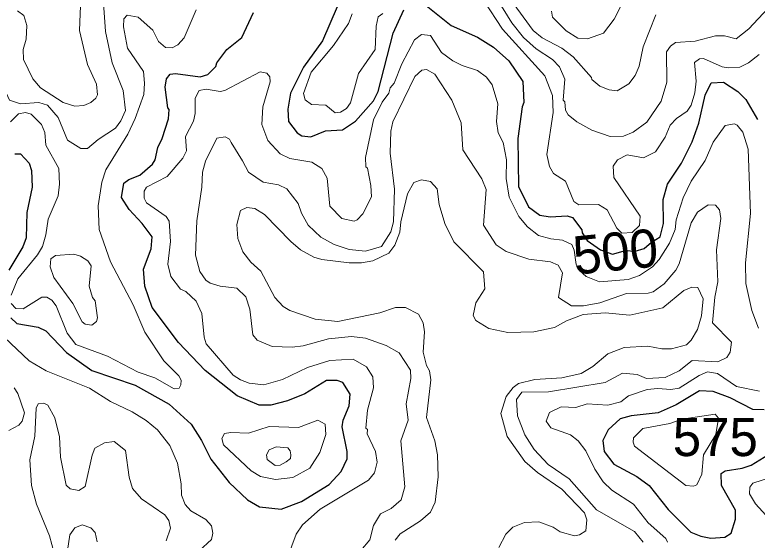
# Model space of a CAD drawing. Extents: x 763.2 to 816.8, y 7896.5 to 7952.7.
# Drawn here: x 771.584 to 774.699, y 7907.777 to 7909.984 of the extents above; entities that cross this region are included whole.
import ezdxf
from ezdxf.enums import TextEntityAlignment as Align

# ---------------------------------------------------------------- set-up
doc = ezdxf.new("R2010")
doc.units = 0
doc.header["$LTSCALE"] = 0.064
doc.layers.add('1', color=7, linetype='Continuous', lineweight=25)
doc.layers.add('2', color=7, linetype='Continuous', lineweight=13)
doc.layers.add('21', color=7, linetype='Continuous')
doc.layers.add('61', color=7, linetype='Continuous')

msp = doc.modelspace()

# ---------------------------------------------------------------- linework, layer by layer
at = {"layer": '1'}
for points in [[(772.9368, 7910.0181), (772.8748, 7909.875), (772.7957, 7909.764), (772.7402, 7909.6547), (772.73, 7909.5882), (772.7318, 7909.5357), (772.7688, 7909.4886), (772.7876, 7909.4751), (772.8261, 7909.4718), (772.8868, 7909.4963), (772.9582, 7909.5014), (773.0136, 7909.5369), (773.0888, 7909.623), (773.1081, 7909.6613), (773.172, 7909.9071), (773.2162, 7910.005)], [(773.2952, 7910.0349), (773.4146, 7909.9388), (773.5253, 7909.8898), (773.5927, 7909.8478), (773.6563, 7909.7906), (773.7155, 7909.7036), (773.7194, 7909.6154), (773.7122, 7909.5977), (773.6947, 7909.465), (773.6979, 7909.2627), (773.7397, 7909.1772), (773.7869, 7909.1426), (773.8302, 7909.1347), (773.9017, 7909.1394), (773.9235, 7909.1325), (773.9634, 7909.0811), (773.9649, 7909.0677), (773.9849, 7909.0362), (774.0408, 7908.9968), (774.0912, 7908.9782), (774.147, 7908.9941), (774.1868, 7908.9915), (774.224, 7909.0021), (774.2559, 7909.0287), (774.2912, 7909.0517), (774.3052, 7909.1078), (774.3045, 7909.2078), (774.3222, 7909.272), (774.381, 7909.3608)], [(772.0638, 7909.1661), (772.0315, 7909.2167), (772.0418, 7909.2773), (772.0624, 7909.2928), (772.1084, 7909.3099), (772.1617, 7909.3569), (772.1729, 7909.3753), (772.1845, 7909.4272), (772.2026, 7909.4641), (772.2286, 7909.5471), (772.2319, 7909.5868), (772.2255, 7909.5939), (772.214, 7909.6803), (772.2199, 7909.7156), (772.2362, 7909.7345), (772.2576, 7909.7377), (772.3618, 7909.7231), (772.3935, 7909.7335), (772.427, 7909.767), (772.4312, 7909.7821), (772.4727, 7909.8385), (772.536, 7909.8881), (772.5846, 7909.9934)], [(774.381, 7909.3608), (774.4262, 7909.451), (774.4538, 7909.5292), (774.48, 7909.6467), (774.5057, 7909.6982), (774.5572, 7909.7008)], [(774.5572, 7909.7008), (774.6182, 7909.6622), (774.6512, 7909.6276), (774.7006, 7909.5448)], [(771.5831, 7909.4), (771.6079, 7909.4001), (771.6434, 7909.3613), (771.6536, 7909.3302), (771.6567, 7909.2603), (771.6341, 7909.1542), (771.6307, 7909.0476), (771.6168, 7909.0091), (771.5582, 7908.9111)], [(772.1287, 7908.8447), (772.1236, 7908.916), (772.1563, 7909.0007), (772.1594, 7909.0507), (772.1174, 7909.1077), (772.0638, 7909.1661)], [(771.5664, 7908.7109), (771.5923, 7908.6867), (771.6823, 7908.6712), (771.7144, 7908.6571), (771.8003, 7908.5655), (771.9073, 7908.4903), (772.0889, 7908.4288), (772.2319, 7908.349), (772.3234, 7908.2642), (772.3667, 7908.1962), (772.4069, 7908.1173), (772.483, 7908.0195), (772.5599, 7907.9471), (772.61, 7907.917), (772.7017, 7907.9076), (772.7874, 7907.94), (772.9028, 7908.0112), (772.9529, 7908.0658), (772.9779, 7908.1182), (772.9778, 7908.1493), (772.9569, 7908.253), (772.9619, 7908.2815), (772.987, 7908.3419), (772.9913, 7908.3902), (772.9607, 7908.4396), (772.937, 7908.4475), (772.8915, 7908.4475), (772.8006, 7908.3919), (772.7283, 7908.3623), (772.6576, 7908.3445), (772.6089, 7908.3442), (772.5169, 7908.3833), (772.3821, 7908.4899), (772.2708, 7908.6078), (772.1601, 7908.7545), (772.1287, 7908.8447)], [(774.7283, 7908.3245), (774.6809, 7908.3266), (774.5853, 7908.3753), (774.5137, 7908.4014), (774.4565, 7908.4046), (774.3594, 7908.3454), (774.2836, 7908.3117), (774.1705, 7908.2995), (774.1241, 7908.2867), (774.0737, 7908.2403), (774.0513, 7908.1963), (774.0567, 7908.1496), (774.0968, 7908.0967), (774.1942, 7908.045), (774.2457, 7908.0065), (774.3257, 7907.9054), (774.4198, 7907.8114), (774.462, 7907.7935), (774.504, 7907.7855), (774.5632, 7907.7903), (774.5892, 7907.8061), (774.6081, 7907.8652), (774.6078, 7907.9027), (774.5496, 7908.0066), (774.5472, 7908.0573), (774.564, 7908.0684), (774.6353, 7908.0798), (774.6734, 7908.0925), (774.7458, 7908.1367)]]:
    msp.add_lwpolyline(points, dxfattribs=at)
at = {"layer": '2'}
for points in [[(772.0382, 7909.6664), (771.9919, 7909.7829), (771.964, 7909.9143), (771.9559, 7910.0327), (771.9592, 7910.0785), (771.9673, 7910.0855)], [(771.8606, 7910.0583), (771.8557, 7909.9176), (771.8887, 7909.775), (771.9265, 7909.6921), (771.93, 7909.6485), (771.9236, 7909.6332), (771.903, 7909.616), (771.8737, 7909.6032), (771.8349, 7909.5998), (771.7862, 7909.6156), (771.6918, 7909.6766), (771.6594, 7909.7144), (771.6206, 7909.796), (771.619, 7909.8384), (771.632, 7909.8815), (771.6338, 7909.9392), (771.621, 7909.9816), (771.5944, 7910.0005)], [(773.6084, 7910.0505), (773.6688, 7909.9509), (773.7182, 7909.8885), (773.7713, 7909.8418), (773.8402, 7909.7957), (773.8688, 7909.7657), (773.8917, 7909.7138), (773.8853, 7909.6254), (773.8918, 7909.6181), (773.8947, 7909.5831), (773.906, 7909.5642), (773.942, 7909.5338), (774.0048, 7909.4991), (774.0825, 7909.4733), (774.1377, 7909.4748), (774.1788, 7909.491), (774.2357, 7909.5328), (774.2962, 7909.6219), (774.3191, 7909.7007), (774.3188, 7909.8279), (774.3356, 7909.8528), (774.356, 7909.8676), (774.4388, 7909.8728), (774.524, 7909.896), (774.5611, 7909.8955), (774.6114, 7909.8827), (774.6641, 7909.9252), (774.7436, 7910.0111)], [(774.2732, 7909.9843), (774.2211, 7909.8493), (774.2036, 7909.7677), (774.1868, 7909.7284), (774.1598, 7909.6936), (774.1107, 7909.664), (774.0782, 7909.6683), (774.0393, 7909.6845), (774.0047, 7909.7125), (774.0032, 7909.7211), (773.9267, 7909.8075), (773.8786, 7909.8445), (773.796, 7909.8877), (773.7593, 7909.9181), (773.664, 7910.0496)], [(773.8361, 7909.9998), (773.8405, 7909.9746), (773.8971, 7909.9164), (773.9463, 7909.886), (773.9863, 7909.8826), (774.0536, 7909.9066), (774.0985, 7909.9657), (774.1388, 7910.0457)], [(773.5532, 7910.0418), (773.6306, 7909.9236), (773.808, 7909.7274), (773.8406, 7909.6445), (773.8427, 7909.5732), (773.8164, 7909.397), (773.8268, 7909.3471), (773.8446, 7909.3169), (773.8949, 7909.2856), (773.9302, 7909.2004), (773.9506, 7909.1857), (774.0331, 7909.187), (774.0687, 7909.1644), (774.1097, 7909.0882), (774.1309, 7909.0672), (774.1739, 7909.0689), (774.2051, 7909.0984), (774.2073, 7909.1388), (774.098, 7909.3009), (774.0942, 7909.3477), (774.1123, 7909.3748), (774.1529, 7909.3959), (774.2213, 7909.3832), (774.2724, 7909.4084), (774.3124, 7909.47), (774.3336, 7909.5211), (774.3602, 7909.5488)], [(771.3847, 7910.0054), (771.4533, 7909.9508), (771.5022, 7909.8945), (771.5216, 7909.8157), (771.5204, 7909.7731), (771.5316, 7909.7303), (771.5351, 7909.6843), (771.5612, 7909.6252), (771.6082, 7909.6097), (771.6849, 7909.6161), (771.7202, 7909.6047), (771.765, 7909.5522), (771.8048, 7909.457), (771.8614, 7909.4225), (771.8889, 7909.4225), (771.9329, 7909.4599), (772.0055, 7909.5083), (772.028, 7909.539), (772.0478, 7909.5815), (772.0382, 7909.6664)], [(772.2097, 7908.531), (772.1289, 7908.651), (772.0809, 7908.7659), (771.9857, 7908.9467), (771.9378, 7909.0828), (771.9329, 7909.1822), (771.9488, 7909.2813), (771.9662, 7909.3325), (772.0577, 7909.4832), (772.0889, 7909.5489), (772.1253, 7909.6488), (772.1284, 7909.6967), (772.1233, 7909.7459), (772.0565, 7909.844), (772.0397, 7909.9341), (772.041, 7909.9677), (772.0557, 7909.9826), (772.1014, 7909.9736), (772.1624, 7909.919), (772.1866, 7909.8723), (772.2165, 7909.8473), (772.2442, 7909.846), (772.2673, 7909.8579), (772.2939, 7909.8869), (772.3452, 7910.005)], [(772.9996, 7909.9888), (772.9836, 7909.948), (772.9215, 7909.8558), (772.8269, 7909.7427), (772.7948, 7909.6532), (772.8018, 7909.6271), (772.8282, 7909.6067), (772.8891, 7909.6042), (772.9284, 7909.5723), (772.9504, 7909.5747), (772.9752, 7909.5905), (772.9921, 7909.6138), (773.0264, 7909.7375), (773.0962, 7909.8386), (773.0997, 7909.9359), (773.1091, 7909.9757), (773.1283, 7909.9902)], [(774.7039, 7908.668), (774.6769, 7908.7416), (774.6512, 7908.8554), (774.6495, 7908.9422), (774.6707, 7909.1492), (774.6609, 7909.4199), (774.6386, 7909.4908), (774.6149, 7909.5209), (774.6035, 7909.5257), (774.5649, 7909.5187), (774.5144, 7909.4496), (774.4801, 7909.3714), (774.4214, 7909.2848), (774.3877, 7909.2153), (774.3588, 7909.1222), (774.355, 7909.0817), (774.3312, 7909.0243), (774.2875, 7908.9568), (774.2594, 7908.9255), (774.2057, 7908.8892), (774.158, 7908.8719), (774.0369, 7908.8621), (773.9813, 7908.8846), (773.9513, 7908.911), (773.9392, 7908.9356), (773.9309, 7908.9948), (773.9216, 7909.019), (773.8826, 7909.0373), (773.8326, 7909.0427), (773.7813, 7909.0569), (773.7344, 7909.0934), (773.6984, 7909.1374), (773.6584, 7909.2175), (773.6455, 7909.2958), (773.6467, 7909.3753), (773.6328, 7909.4481), (773.6123, 7909.4877), (773.6043, 7909.5363), (773.6108, 7909.6102), (773.5863, 7909.6895), (773.5635, 7909.7225), (773.5259, 7909.7505), (773.4607, 7909.771), (773.4219, 7909.7904), (773.3737, 7909.8257), (773.3287, 7909.8974), (773.2897, 7909.9007), (773.261, 7909.8785), (773.2079, 7909.7783), (773.1755, 7909.6975), (773.1592, 7909.6772), (773.1526, 7909.6551), (773.1255, 7909.6165), (773.0884, 7909.5429), (773.0554, 7909.3844), (773.057, 7909.3459), (773.0634, 7909.3393), (773.0781, 7909.2668), (773.0799, 7909.2195), (773.0442, 7909.1484), (773.021, 7909.1222), (773.0074, 7909.1168), (772.9566, 7909.1277), (772.9062, 7909.1804), (772.8943, 7909.2984), (772.8716, 7909.3381), (772.8303, 7909.3646), (772.7371, 7909.3805), (772.6976, 7909.3998), (772.6453, 7909.4554), (772.6198, 7909.5233), (772.6246, 7909.598), (772.6557, 7909.7027), (772.6543, 7909.7229), (772.6415, 7909.7384), (772.6138, 7909.7442), (772.4653, 7909.6656), (772.4452, 7909.6624), (772.3871, 7909.6719), (772.3571, 7909.6667), (772.3406, 7909.6333), (772.3404, 7909.5692), (772.3332, 7909.5374), (772.2996, 7909.4732), (772.3042, 7909.4123), (772.2893, 7909.3815), (772.223, 7909.305), (772.1364, 7909.2602), (772.127, 7909.2426), (772.1269, 7909.2141), (772.1365, 7909.1945), (772.2182, 7909.1367), (772.2311, 7909.1178)], [(774.4355, 7909.7835), (774.4567, 7909.7997), (774.4743, 7909.8), (774.5515, 7909.7657), (774.5766, 7909.7608), (774.6255, 7909.7643), (774.6628, 7909.7819), (774.7073, 7909.8171)], [(774.3602, 7909.5488), (774.405, 7909.5789), (774.4217, 7909.6043), (774.4371, 7909.6567), (774.4422, 7909.7053), (774.4355, 7909.7835)], [(772.9964, 7908.6333), (772.8999, 7908.6235), (772.794, 7908.594), (772.748, 7908.5874), (772.6631, 7908.5902), (772.6013, 7908.6176), (772.5819, 7908.6398), (772.5703, 7908.7475), (772.5538, 7908.7993), (772.516, 7908.8354), (772.4449, 7908.8439), (772.404, 7908.8566), (772.3856, 7908.8695), (772.3597, 7908.9056), (772.3421, 7908.9744), (772.3468, 7909.1192), (772.3684, 7909.2602), (772.3718, 7909.3227), (772.3836, 7909.3695), (772.4308, 7909.4663), (772.4657, 7909.4715), (772.4848, 7909.4613), (772.4917, 7909.4472), (772.5388, 7909.3703), (772.5641, 7909.3224), (772.6262, 7909.2809), (772.6902, 7909.2692), (772.7247, 7909.2528), (772.7722, 7909.1911), (772.7861, 7909.1505), (772.8144, 7909.1006), (772.868, 7909.0493), (772.9232, 7909.0196), (772.9861, 7908.998), (773.0552, 7908.9918), (773.1224, 7909.0101), (773.162, 7909.0723), (773.1722, 7909.114), (773.1768, 7909.2512), (773.1591, 7909.4027), (773.1622, 7909.4955), (773.1706, 7909.5349), (773.2618, 7909.7249), (773.2919, 7909.7511), (773.3115, 7909.7537), (773.3458, 7909.7342), (773.4177, 7909.6256), (773.4567, 7909.5299), (773.4634, 7909.4163), (773.5434, 7909.2957), (773.5612, 7909.2504), (773.5502, 7909.1), (773.6032, 7909.0175), (773.6461, 7908.9896), (773.74, 7908.9573), (773.8319, 7908.9457), (773.8635, 7908.9322), (773.8817, 7908.8997), (773.8656, 7908.7972), (773.9191, 7908.7617), (773.97, 7908.7617), (774.0389, 7908.7748), (774.1509, 7908.8139), (774.242, 7908.8142), (774.2625, 7908.8209), (774.3092, 7908.8536), (774.3577, 7908.9109), (774.3719, 7908.9381), (774.4222, 7909.1103), (774.4481, 7909.1545), (774.4936, 7909.1854), (774.5238, 7909.1839), (774.5409, 7909.1651), (774.5459, 7909.1281), (774.5279, 7908.9966), (774.5344, 7908.8619), (774.5211, 7908.798), (774.5116, 7908.6905), (774.5916, 7908.6084), (774.5855, 7908.5667), (774.5714, 7908.5439), (774.5338, 7908.5258), (774.426, 7908.5312), (774.3721, 7908.4886), (774.3125, 7908.461), (774.2348, 7908.456), (774.195, 7908.4729), (774.1342, 7908.4788), (774.0608, 7908.4401), (773.8228, 7908.4001), (773.7117, 7908.3984), (773.6883, 7908.3685), (773.6932, 7908.2992), (773.7233, 7908.2196), (773.7631, 7908.1586)], [(771.5651, 7909.5348), (771.5989, 7909.5682), (771.629, 7909.5734), (771.6518, 7909.5667), (771.6959, 7909.5227), (771.7092, 7909.4896), (771.7141, 7909.4365), (771.7684, 7909.3378), (771.7717, 7909.2727), (771.7651, 7909.2235), (771.723, 7909.1261), (771.7141, 7909.0591), (771.6994, 7909.0106), (771.6788, 7908.9758), (771.5961, 7908.875), (771.5682, 7908.806)], [(774.061, 7908.7321), (773.9689, 7908.7257), (773.8985, 7908.699), (773.8478, 7908.6708), (773.7611, 7908.6525), (773.6519, 7908.6499), (773.573, 7908.6663), (773.5184, 7908.6998), (773.5073, 7908.7212), (773.5178, 7908.7745), (773.5563, 7908.8323), (773.5498, 7908.9045), (773.426, 7909.0307), (773.3878, 7909.107), (773.3646, 7909.1866), (773.3557, 7909.2528), (773.328, 7909.2838), (773.2897, 7909.2905), (773.2577, 7909.2791), (773.2311, 7909.2323), (773.2033, 7909.1149), (773.1987, 7909.0706), (773.1785, 7909.0164), (773.1532, 7908.9832), (773.0859, 7908.9505), (773.0379, 7908.9425), (772.9873, 7908.9424), (772.8723, 7908.9559), (772.838, 7908.9663), (772.7825, 7908.9967), (772.7415, 7909.0312), (772.6317, 7909.1456), (772.5902, 7909.1706), (772.5574, 7909.174), (772.5314, 7909.1624), (772.516, 7909.1028), (772.5199, 7909.0445), (772.5412, 7908.9889), (772.5744, 7908.9453), (772.6161, 7908.9065), (772.6753, 7908.7967), (772.7097, 7908.759), (772.7382, 7908.7418), (772.8443, 7908.7048), (772.9386, 7908.6959), (773.1161, 7908.7321), (773.1811, 7908.7548), (773.2236, 7908.755), (773.277, 7908.7269), (773.2972, 7908.6896), (773.3035, 7908.6522), (773.2973, 7908.567), (773.3115, 7908.5108), (773.3236, 7908.489), (773.3297, 7908.451), (773.3118, 7908.2928), (773.3464, 7908.194), (773.3576, 7908.1361), (773.3608, 7908.0434), (773.347, 7907.9361), (773.328, 7907.8941), (773.2862, 7907.858), (773.2005, 7907.8038), (773.1793, 7907.7767)], [(772.2311, 7909.1178), (772.2368, 7909.032), (772.2254, 7908.9369), (772.2389, 7908.8843), (772.2787, 7908.8317), (772.3019, 7908.8215)], [(773.615, 7907.7466), (773.6445, 7907.8023), (773.674, 7907.8321), (773.7224, 7907.8514), (773.7823, 7907.854), (773.8431, 7907.8316), (773.8722, 7907.8117), (773.9325, 7907.7954), (773.9531, 7907.7995), (773.9793, 7907.8169), (773.9839, 7907.8632), (773.9739, 7907.8922), (773.8786, 7907.9908), (773.7775, 7908.0611), (773.7245, 7908.1074), (773.6495, 7908.2129), (773.6226, 7908.309), (773.6456, 7908.38), (773.675, 7908.418), (773.6974, 7908.4348), (773.7655, 7908.4524), (773.8794, 7908.4594), (773.9608, 7908.4774), (774.0091, 7908.5073), (774.0727, 7908.5594), (774.1403, 7908.5869), (774.2395, 7908.5923), (774.2994, 7908.5809), (774.3388, 7908.5809), (774.4021, 7908.597), (774.4216, 7908.6178), (774.4478, 7908.6627), (774.4651, 7908.7199), (774.4719, 7908.7915), (774.4505, 7908.8382)], [(774.4505, 7908.8382), (774.4248, 7908.8404), (774.3915, 7908.8255), (774.3033, 7908.7538), (774.1646, 7908.7222), (774.061, 7908.7321)], [(772.3019, 7908.8215), (772.3447, 7908.7806), (772.3679, 7908.729), (772.3782, 7908.6292), (772.3866, 7908.6012), (772.5003, 7908.47), (772.5304, 7908.4506), (772.5671, 7908.4373), (772.6289, 7908.4297), (772.7072, 7908.4522), (772.8121, 7908.5018), (772.9051, 7908.5313), (773.0037, 7908.5379), (773.0593, 7908.5059), (773.0858, 7908.4626), (773.0882, 7908.4175), (773.0637, 7908.3228), (773.057, 7908.2478), (773.0632, 7908.2414), (773.0624, 7908.2239), (773.0972, 7908.1497), (773.1047, 7908.1043), (773.0928, 7908.0595), (773.0673, 7908.0291), (772.8651, 7907.9078), (772.7914, 7907.8417), (772.7643, 7907.8028), (772.6917, 7907.6056)], [(771.569, 7908.7718), (771.588, 7908.7504), (771.6182, 7908.7486), (771.6972, 7908.7976), (771.7187, 7908.7975), (771.7386, 7908.7849), (771.757, 7908.7615), (771.8034, 7908.6473), (771.8397, 7908.5987), (771.9723, 7908.5496), (772.1017, 7908.4832), (772.1708, 7908.4586), (772.2527, 7908.4132)], [(772.3567, 7907.733), (772.4093, 7907.7794), (772.4144, 7907.807), (772.4096, 7907.8372), (772.3852, 7907.8635), (772.3228, 7907.9004), (772.2989, 7907.9268), (772.2828, 7907.9659), (772.2812, 7908.0132), (772.2657, 7908.1006), (772.2335, 7908.1748), (772.1824, 7908.2404), (772.1344, 7908.2802), (772.0768, 7908.3165), (771.9849, 7908.3597), (771.8973, 7908.416), (771.7153, 7908.489), (771.6437, 7908.5299), (771.5406, 7908.628)], [(773.2457, 7908.4561), (773.2445, 7908.4908), (773.1961, 7908.5645), (773.1424, 7908.5955), (773.0555, 7908.6254), (772.9964, 7908.6333)], [(772.2527, 7908.4132), (772.2733, 7908.4161), (772.281, 7908.4297), (772.2812, 7908.4495), (772.2713, 7908.4674), (772.2097, 7908.531)], [(773.0359, 7907.7333), (773.073, 7907.7791), (773.0893, 7907.8382), (773.1188, 7907.8875), (773.1632, 7907.91), (773.2046, 7907.9471), (773.2197, 7908.0016), (773.2029, 7908.1941), (773.2344, 7908.2808), (773.2264, 7908.3503), (773.2457, 7908.4561)], [(774.3231, 7907.769), (774.3153, 7907.7841), (774.2414, 7907.85), (774.1798, 7907.9278), (774.0894, 7907.9877), (774.0525, 7908.0226), (774.0174, 7908.0751), (773.9805, 7908.1519), (773.9481, 7908.194), (773.9149, 7908.2198), (773.8333, 7908.2485), (773.8133, 7908.2777), (773.8278, 7908.3128), (773.8762, 7908.3375), (773.9382, 7908.3344), (773.985, 7908.3496), (774.0719, 7908.3442), (774.1264, 7908.3589), (774.1587, 7908.3838), (774.2376, 7908.41), (774.2814, 7908.4149), (774.3362, 7908.41), (774.3716, 7908.4155), (774.456, 7908.4686), (774.4906, 7908.4838), (774.5322, 7908.4773), (774.6125, 7908.423), (774.7084, 7908.4033)], [(771.5815, 7908.4174), (771.5964, 7908.3937), (771.6239, 7908.3124), (771.6142, 7908.2775), (771.6002, 7908.2599), (771.558, 7908.2383)], [(771.7485, 7907.722), (771.7288, 7907.7958), (771.6749, 7907.9284), (771.6534, 7908.0064), (771.6472, 7908.1139), (771.6682, 7908.2143), (771.6732, 7908.3319), (771.6813, 7908.3503), (771.7053, 7908.3524), (771.7228, 7908.3438), (771.7518, 7908.2905), (771.7715, 7908.2117), (771.7751, 7908.1264), (771.7986, 7908.0086), (771.8159, 7907.9929), (771.8519, 7907.986), (771.8785, 7908.0024), (771.908, 7908.1347), (771.9196, 7908.1629), (771.9598, 7908.1863), (772.0005, 7908.1914), (772.0477, 7908.1533), (772.0641, 7908.0416), (772.0779, 7907.9939), (772.1157, 7907.9501), (772.2126, 7907.8834), (772.2301, 7907.8595), (772.2368, 7907.8281), (772.2185, 7907.774)], [(773.7631, 7908.1586), (773.8223, 7908.0948), (773.9106, 7908.0342), (774.0244, 7907.9043), (774.1836, 7907.8136), (774.2201, 7907.7687)], [(774.807, 7908.0572), (774.6806, 7908.016), (774.6677, 7907.9999), (774.666, 7907.9719), (774.692, 7907.9299), (774.7805, 7907.8328)], [(771.9295, 7907.7706), (771.9206, 7907.8095), (771.9026, 7907.8296), (771.867, 7907.8412), (771.8359, 7907.8296), (771.8147, 7907.8002), (771.7947, 7907.6681)]]:
    msp.add_lwpolyline(points, dxfattribs=at)
for points in [[(771.9046, 7908.9296), (771.8905, 7908.9501), (771.8597, 7908.9702), (771.8313, 7908.9784), (771.755, 7908.9731), (771.7342, 7908.9583), (771.7324, 7908.9251), (771.7478, 7908.8807), (771.8267, 7908.7711), (771.8669, 7908.6944), (771.8782, 7908.684), (771.9071, 7908.6801), (771.9261, 7908.695), (771.9311, 7908.7113), (771.9206, 7908.7828), (771.9096, 7908.7971), (771.8953, 7908.8437)], [(774.333, 7908.2671), (774.383, 7908.2853), (774.5227, 7908.3059), (774.5368, 7908.289), (774.5258, 7908.2216), (774.4742, 7908.1355), (774.467, 7908.0546), (774.4461, 7908.0102), (774.4317, 7908.004), (774.3999, 7908.0066), (774.1847, 7908.1715), (774.1779, 7908.1887), (774.1795, 7908.207), (774.2192, 7908.2469)], [(772.5646, 7908.226), (772.6516, 7908.254), (772.7737, 7908.2506), (772.8555, 7908.2816), (772.8858, 7908.2649), (772.8894, 7908.2213), (772.8643, 7908.1447), (772.8213, 7908.0793), (772.7507, 7908.0401), (772.6774, 7908.0319), (772.6146, 7908.0446), (772.5757, 7908.069), (772.4596, 7908.177), (772.4522, 7908.2039), (772.4633, 7908.2245), (772.4903, 7908.229)], [(772.6395, 7908.1358), (772.6505, 7908.1559), (772.6797, 7908.1698), (772.7287, 7908.1652), (772.7393, 7908.1517), (772.7422, 7908.136), (772.7404, 7908.1198), (772.7223, 7908.1057), (772.6966, 7908.0925), (772.6768, 7908.0913), (772.6431, 7908.116)]]:
    msp.add_lwpolyline(points, close=True, dxfattribs=at)

# ---------------------------------------------------------------- texts
at = {"layer": '21'}
msp.add_text('575', height=0.16, dxfattribs=at).set_placement((774.3447, 7908.1303))
at = {"layer": '61'}
msp.add_text('500', height=0.16, rotation=5.734, dxfattribs=at).set_placement((774.112, 7908.9102), align=Align.CENTER)

doc.saveas('drawing.dxf')
